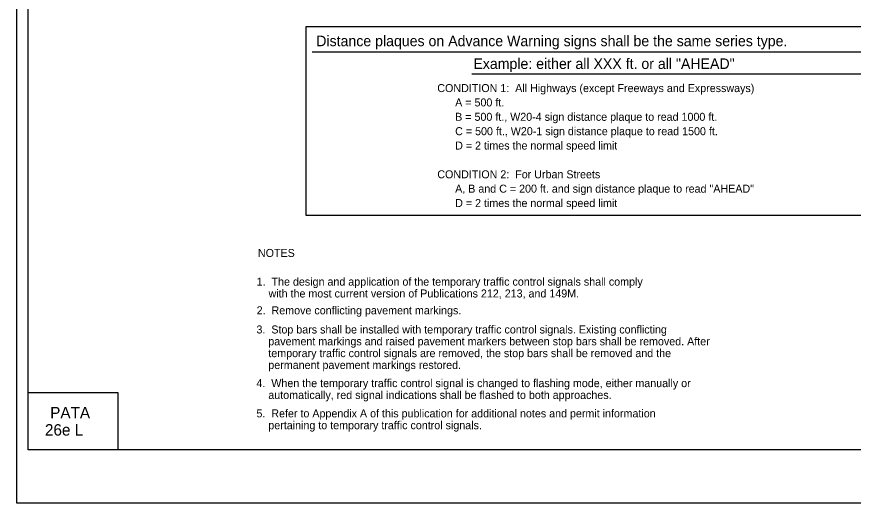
# Model space of a CAD drawing. Extents: x -14145 to -13521, y 30244 to 30661.
# Drawn here: x -13790.17 to -13768.22, y 30343.81 to 30356.56 of the extents above; entities that cross this region are included whole.
import ezdxf

# ---------------------------------------------------------------- set-up
doc = ezdxf.new("R2010")
doc.units = 0
for name, color, linetype in [('1', 7, 'Continuous'), ('10', 7, 'Continuous'), ('2', 7, 'Continuous'), ('4', 7, 'Continuous'), ('5', 7, 'Continuous'), ('61', 7, 'Continuous')]:
    doc.layers.add(name, color=color, linetype=linetype)

msp = doc.modelspace()

# ---------------------------------------------------------------- linework, layer by layer
at = {"layer": '10'}
for p, q in [((-13789.874, 30345.207), (-13789.874, 30367.777)), ((-13789.874, 30346.707), (-13787.524, 30346.707)), ((-13787.524, 30346.707), (-13787.524, 30345.207)), ((-13758.422, 30345.207), (-13789.874, 30345.207))]:
    msp.add_line(p, q, dxfattribs=at)
at = {"layer": '2'}
for p, q in [((-13782.421, 30355.641), (-13762.471, 30355.641)), ((-13778.235, 30355.057), (-13766.798, 30355.057))]:
    msp.add_line(p, q, dxfattribs=at)
at = {"layer": '5'}
msp.add_lwpolyline([(-13782.583, 30356.302), (-13762.229, 30356.302), (-13762.229, 30351.352), (-13782.583, 30351.352)], close=True, dxfattribs=at)
at = {"layer": '61'}
msp.add_lwpolyline([(-13790.174, 30369.307), (-13757.174, 30369.307), (-13757.174, 30343.807), (-13790.174, 30343.807)], close=True, dxfattribs=at)

# ---------------------------------------------------------------- texts
at = {"layer": '1'}
for s, p in [('CONDITION 1:  All Highways (except Freeways and Expressways)', (-13779.138, 30354.583)), ('      A = 500 ft.', (-13779.138, 30354.207)), ('      B = 500 ft., W20-4 sign distance plaque to read 1000 ft.', (-13779.138, 30353.83)), ('      C = 500 ft., W20-1 sign distance plaque to read 1500 ft.', (-13779.138, 30353.453)), ('      D = 2 times the normal speed limit', (-13779.138, 30353.077)), ('CONDITION 2:  For Urban Streets', (-13779.138, 30352.323)), ('      A, B and C = 200 ft. and sign distance plaque to read "AHEAD"', (-13779.138, 30351.947)), ('      D = 2 times the normal speed limit', (-13779.138, 30351.57))]:
    msp.add_text(s, height=0.21, dxfattribs=at).set_placement(p)
at = {"layer": '2'}
for s, height, p in [('Distance plaques on Advance Warning signs shall be the same series type.', 0.2772, (-13782.315, 30355.785)), ('Example: either all XXX ft. or all "AHEAD"', 0.2772, (-13778.192, 30355.189)), ('NOTES', 0.21, (-13783.845, 30350.262)), ('1.  The design and application of the temporary traffic control signals shall comply', 0.21, (-13783.878, 30349.51)), ('    with the most current version of Publications 212, 213, and 149M.', 0.21, (-13783.878, 30349.2)), ('2.  Remove conflicting pavement markings.', 0.21, (-13783.878, 30348.758)), ('3.  Stop bars shall be installed with temporary traffic control signals. Existing conflicting', 0.21, (-13783.884, 30348.256)), ('    pavement markings and raised pavement markers between stop bars shall be removed. After  ', 0.21, (-13783.884, 30347.946)), ('    temporary traffic control signals are removed, the stop bars shall be removed and the', 0.21, (-13783.884, 30347.636)), ('    permanent pavement markings restored.', 0.21, (-13783.884, 30347.326)), ('4.  When the temporary traffic control signal is changed to flashing mode, either manually or ', 0.21, (-13783.884, 30346.85)), ('    automatically, red signal indications shall be flashed to both approaches.', 0.21, (-13783.884, 30346.54)), ('5.  Refer to Appendix A of this publication for additional notes and permit information ', 0.21, (-13783.884, 30346.057)), ('    pertaining to temporary traffic control signals.', 0.21, (-13783.884, 30345.747))]:
    msp.add_text(s, height=height, dxfattribs=at).set_placement(p)
at = {"layer": '4'}
for s, p in [('PATA', (-13789.296, 30346.03)), ('26e L', (-13789.433, 30345.58))]:
    msp.add_text(s, height=0.3, dxfattribs=at).set_placement(p)

doc.saveas('drawing.dxf')
